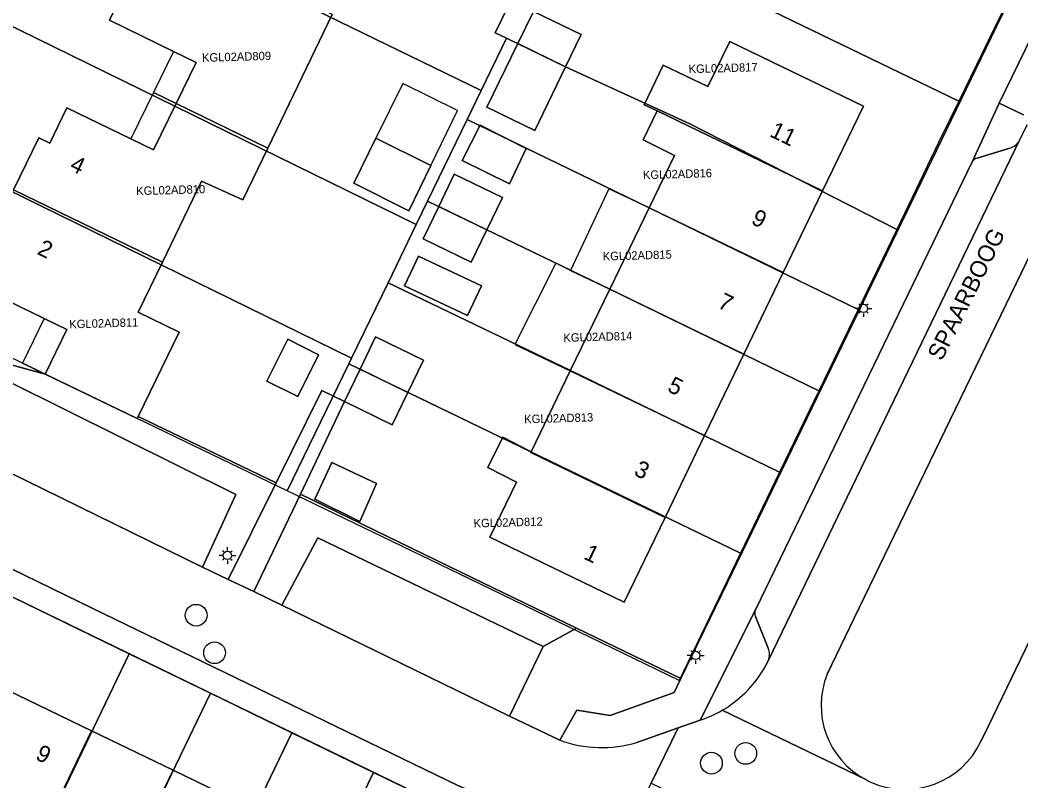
# Model space of a CAD drawing. Extents: x 124901 to 125496, y 515369 to 515789.
# Drawn here: x 125282.1 to 125341.9, y 515679.8 to 515725.2 of the extents above; entities that cross this region are included whole.
import ezdxf

# ---------------------------------------------------------------- set-up
doc = ezdxf.new("R2010")
doc.units = 0
for name, color, linetype in [('Gebouw', 7, 'Continuous'), ('Inrit', 7, 'Continuous'), ('Lichtmast', 7, 'Continuous'), ('Luifel', 7, 'Continuous'), ('Onbegroeid terrein', 7, 'Continuous'), ('Parkeren', 7, 'Continuous'), ('Perceelnummers', 7, 'Continuous'), ('Perceelsgrenzen', 7, 'Continuous'), ('Putten', 7, 'Continuous'), ('Scheiding', 7, 'Continuous'), ('Teksten', 7, 'Continuous'), ('Vegetatie', 7, 'Continuous'), ('Voetpad', 7, 'Continuous'), ('Wegen lokale weg', 7, 'Continuous')]:
    doc.layers.add(name, color=color, linetype=linetype)

msp = doc.modelspace()

# ---------------------------------------------------------------- linework, layer by layer
at = {"layer": 'Gebouw'}
for points in [[(125288.453, 515727.301), (125287.45, 515725.18), (125291.276, 515723.318), (125292.625, 515722.662), (125291.43, 515720.206), (125296.903, 515717.543), (125300.762, 515725.529), (125289.453, 515731.033), (125287.8, 515727.61)], [(125311.83, 515723.786), (125314.696, 515722.401), (125315.63, 515724.33), (125312.767, 515725.708)], [(125330.042, 515714.999), (125332.48, 515720.05), (125324.49, 515723.92), (125323.181, 515721.216), (125320.525, 515722.502), (125319.381, 515720.139), (125320.161, 515719.771)], [(125314.696, 515722.401), (125311.83, 515723.786), (125309.982, 515719.984), (125312.851, 515718.593)], [(125281.731, 515715.06), (125290.615, 515710.737), (125292.957, 515715.582), (125295.42, 515714.45), (125296.903, 515717.543), (125291.43, 515720.206), (125290.085, 515717.442), (125288.736, 515718.098), (125284.91, 515719.96), (125283.894, 515717.846), (125283.24, 515718.16)], [(125327.69, 515710.124), (125330.042, 515714.999), (125320.161, 515719.771), (125319.326, 515718.035), (125321.194, 515717.11), (125319.683, 515713.989)], [(125311.344, 515715.424), (125312.345, 515717.516), (125309.588, 515718.907), (125308.521, 515716.807)], [(125306.647, 515716.505), (125303.362, 515718.138), (125302.049, 515715.463), (125305.335, 515713.8)], [(125310.916, 515714.599), (125308.047, 515715.989), (125307.117, 515714.058), (125309.984, 515712.675)], [(125290.615, 515710.737), (125281.731, 515715.06), (125280.09, 515711.69), (125280.751, 515711.376), (125279.73, 515709.23), (125283.563, 515707.372), (125284.913, 515706.718), (125283.62, 515704.05), (125289.1, 515701.4), (125289.16, 515701.524), (125291.607, 515706.563), (125289.168, 515707.743)], [(125309.047, 515710.741), (125309.984, 515712.675), (125307.117, 515714.058), (125306.187, 515712.127)], [(125325.337, 515705.249), (125327.69, 515710.124), (125319.683, 515713.989), (125317.326, 515709.117)], [(125305.904, 515711.089), (125305.075, 515709.317), (125308.843, 515707.555), (125309.672, 515709.327)], [(125314.967, 515704.245), (125322.987, 515700.38), (125325.337, 515705.249), (125317.326, 515709.117)], [(125298.099, 515706.136), (125296.849, 515703.634), (125298.693, 515702.713), (125299.943, 515705.214)], [(125305.275, 515702.955), (125306.21, 515704.88), (125303.35, 515706.271), (125302.415, 515704.341)], [(125301.48, 515702.41), (125304.34, 515701.03), (125305.275, 515702.955), (125302.415, 515704.341)], [(125312.627, 515699.407), (125312.61, 515699.372), (125320.632, 515695.5), (125322.987, 515700.38), (125314.967, 515704.245)], [(125312.61, 515699.372), (125312.627, 515699.407), (125310.953, 515700.297), (125310.041, 515698.485), (125311.752, 515697.6), (125310.17, 515694.33), (125318.19, 515690.44), (125320.632, 515695.5)], [(125299.72, 515696.595), (125302.413, 515695.254), (125303.403, 515697.519), (125300.738, 515698.768)], [(125279.892, 515673.804), (125281.64, 515672.957), (125281.665, 515672.945), (125282.537, 515674.746), (125286.383, 515682.76), (125281.32, 515685.21), (125279.973, 515682.407), (125279.323, 515681.055), (125276.619, 515682.355), (125272.755, 515674.315), (125275.584, 515672.955), (125277.595, 515677.14), (125280.769, 515675.614)], [(125285.519, 515673.302), (125284.186, 515670.413), (125286.001, 515669.524), (125291.262, 515680.4), (125286.383, 515682.76), (125282.537, 515674.746)], [(125291.846, 515669.161), (125296.142, 515678.039), (125291.262, 515680.4), (125286.001, 515669.524), (125287.94, 515668.574), (125289.28, 515671.48), (125292.043, 515670.142), (125291.62, 515669.27)]]:
    msp.add_lwpolyline(points, close=True, dxfattribs=at)
at = {"layer": 'Inrit'}
msp.add_lwpolyline([(125343.967, 515723.53), (125342.528, 515724.238), (125340.583, 515720.223), (125342.036, 515719.534)], dxfattribs=at)
at = {"layer": 'Lichtmast'}
for p, q in [((125332.477, 515708.276), (125332.477, 515708.476)), ((125332.177, 515707.977), (125331.977, 515707.976)), ((125332.265, 515707.764), (125332.193, 515707.693)), ((125332.265, 515708.188), (125332.195, 515708.259)), ((125332.689, 515708.188), (125332.76, 515708.26)), ((125332.689, 515707.764), (125332.759, 515707.693)), ((125332.777, 515707.976), (125332.977, 515707.976)), ((125332.477, 515707.676), (125332.477, 515707.476)), ((125294.283, 515693.44), (125294.213, 515693.511)), ((125294.495, 515693.528), (125294.495, 515693.728)), ((125294.707, 515693.44), (125294.778, 515693.512)), ((125294.195, 515693.229), (125293.995, 515693.228)), ((125294.283, 515693.016), (125294.211, 515692.945)), ((125294.495, 515692.928), (125294.495, 515692.728)), ((125294.707, 515693.016), (125294.777, 515692.945)), ((125294.795, 515693.228), (125294.995, 515693.228)), ((125322.247, 515687.475), (125322.177, 515687.546)), ((125322.459, 515687.563), (125322.459, 515687.763)), ((125322.671, 515687.475), (125322.742, 515687.547)), ((125322.159, 515687.264), (125321.959, 515687.263)), ((125322.247, 515687.051), (125322.175, 515686.98)), ((125322.459, 515686.963), (125322.459, 515686.763)), ((125322.671, 515687.051), (125322.741, 515686.98)), ((125322.759, 515687.263), (125322.959, 515687.263))]:
    msp.add_line(p, q, dxfattribs=at)
for centre in [(125332.477, 515707.976), (125294.495, 515693.228), (125322.459, 515687.263)]:
    msp.add_circle(centre, 0.25, dxfattribs=at)
at = {"layer": 'Luifel'}
for points in [[(125291.43, 515720.206), (125292.625, 515722.662), (125291.276, 515723.318), (125290.081, 515720.862)], [(125290.081, 515720.862), (125288.736, 515718.098), (125290.085, 515717.442), (125291.43, 515720.206)], [(125304.967, 515721.411), (125303.362, 515718.138), (125306.647, 515716.505), (125308.239, 515719.784)], [(125317.326, 515709.117), (125319.683, 515713.989), (125317.273, 515715.118), (125314.991, 515710.244)], [(125314.991, 515710.244), (125314.112, 515710.669), (125311.652, 515705.832), (125314.967, 515704.245), (125317.326, 515709.117)], [(125284.913, 515706.718), (125283.563, 515707.372), (125282.27, 515704.704), (125283.62, 515704.05)]]:
    msp.add_lwpolyline(points, close=True, dxfattribs=at)
at = {"layer": 'Onbegroeid terrein'}
for points in [[(125300.762, 515725.529), (125296.903, 515717.543), (125295.42, 515714.45), (125292.957, 515715.582), (125290.615, 515710.737), (125289.168, 515707.743), (125291.607, 515706.563), (125289.16, 515701.524), (125297.412, 515697.573), (125300.139, 515703.079), (125301.48, 515702.41), (125298.863, 515696.882), (125309.131, 515691.887), (125315.353, 515688.883), (125321.576, 515685.879), (125324.335, 515691.583), (125340.408, 515724.765), (125346.002, 515736.243)], [(125281.731, 515715.06), (125283.24, 515718.16), (125283.894, 515717.846), (125284.91, 515719.96), (125288.736, 515718.098), (125290.085, 515717.442), (125291.43, 515720.206), (125292.625, 515722.662), (125291.276, 515723.318), (125287.45, 515725.18), (125288.453, 515727.301)], [(125281.222, 515704.699), (125283.62, 515704.05), (125284.913, 515706.718), (125283.563, 515707.372), (125279.73, 515709.23)], [(125281.32, 515685.21), (125286.383, 515682.76), (125291.262, 515680.4), (125296.142, 515678.039), (125301.02, 515675.678), (125306.08, 515673.23), (125304.642, 515670.258), (125307.35, 515668.9), (125311.128, 515676.442), (125275.477, 515693.742)]]:
    msp.add_lwpolyline(points, dxfattribs=at)
for points in [[(125311.83, 515723.786), (125312.767, 515725.708), (125315.63, 515724.33), (125314.696, 515722.401), (125312.851, 515718.593), (125309.982, 515719.984)], [(125332.48, 515720.05), (125330.042, 515714.999), (125327.69, 515710.124), (125325.337, 515705.249), (125322.987, 515700.38), (125320.632, 515695.5), (125318.19, 515690.44), (125310.17, 515694.33), (125311.752, 515697.6), (125310.041, 515698.485), (125310.953, 515700.297), (125312.627, 515699.407), (125314.967, 515704.245), (125317.326, 515709.117), (125319.683, 515713.989), (125321.194, 515717.11), (125319.326, 515718.035), (125320.161, 515719.771), (125319.381, 515720.139), (125320.525, 515722.502), (125323.181, 515721.216), (125324.49, 515723.92)], [(125312.345, 515717.516), (125311.344, 515715.424), (125308.521, 515716.807), (125309.588, 515718.907)], [(125303.362, 515718.138), (125306.647, 515716.505), (125305.335, 515713.8), (125302.049, 515715.463)], [(125308.047, 515715.989), (125310.916, 515714.599), (125309.984, 515712.675), (125309.047, 515710.741), (125306.187, 515712.127), (125307.117, 515714.058)], [(125305.904, 515711.089), (125309.672, 515709.327), (125308.843, 515707.555), (125305.075, 515709.317)], [(125298.099, 515706.136), (125299.943, 515705.214), (125298.693, 515702.713), (125296.849, 515703.634)], [(125301.48, 515702.41), (125302.415, 515704.341), (125303.35, 515706.271), (125306.21, 515704.88), (125305.275, 515702.955), (125304.34, 515701.03)], [(125299.72, 515696.595), (125300.738, 515698.768), (125303.403, 515697.519), (125302.413, 515695.254)]]:
    msp.add_lwpolyline(points, close=True, dxfattribs=at)
at = {"layer": 'Parkeren'}
for points in [[(125326.788, 515686.945), (125341.803, 515718.014)], [(125341.22, 515717.551), (125339.276, 515716.953)], [(125339, 515716.766), (125326.025, 515689.984)], [(125326.032, 515689.578), (125326.788, 515687.692)]]:
    msp.add_lwpolyline(points, dxfattribs=at)
for points in [[(125293.017, 515692.526), (125294.994, 515696.87), (125281.393, 515703.643), (125279.836, 515700.423), (125279.273, 515699.258)], [(125311.335, 515683.64), (125313.351, 515687.785), (125299.889, 515694.288), (125297.753, 515690.26)]]:
    msp.add_lwpolyline(points, close=True, dxfattribs=at)
for centre, radius, start, end in [((125340.98, 515718.452), 0.932, 284.92214, 331.98883), ((125339.377, 515716.507), 0.457, 102.73361, 145.50452), ((125326.545, 515689.79), 0.555, 159.51598, 202.45954), ((125325.933, 515687.319), 0.933, 336.40826, 23.59174)]:
    msp.add_arc(centre, radius, start, end, dxfattribs=at)
at = {"layer": 'Perceelsgrenzen'}
for points in [[(125273.267, 515709.056), (125277.174, 515717.127), (125281.038, 515725.109), (125284.871, 515733.051), (125288.88, 515741.36), (125289.394, 515742.417), (125291.305, 515746.353), (125297.742, 515760.474), (125298.15, 515760.28), (125322.355, 515749.172), (125344.52, 515739), (125346.795, 515737.956), (125340.276, 515724.697), (125338.174, 515720.359), (125336.97, 515717.875), (125334.47, 515712.696), (125332.165, 515707.919), (125329.819, 515703.059), (125327.473, 515698.198), (125325.136, 515693.355), (125321.468, 515685.754), (125308.957, 515691.825), (125298.065, 515697.077), (125289.1, 515701.4)], [(125322.355, 515749.172), (125344.52, 515739), (125346.795, 515737.956), (125340.276, 515724.697), (125338.174, 515720.359), (125314.143, 515731.981)], [(125284.871, 515733.051), (125288.88, 515741.36), (125289.394, 515742.417), (125313.524, 515730.704), (125310.487, 515724.436), (125311.161, 515724.109), (125309.647, 515720.985)], [(125281.038, 515725.109), (125284.871, 515733.051), (125309.647, 515720.985), (125308.807, 515719.251), (125306.451, 515714.387), (125305.768, 515712.977)], [(125338.174, 515720.359), (125336.97, 515717.875), (125334.47, 515712.696), (125322.106, 515718.995), (125314.694, 515722.397), (125311.161, 515724.109), (125310.487, 515724.436), (125313.524, 515730.704), (125314.143, 515731.981)], [(125277.174, 515717.127), (125281.038, 515725.109), (125305.768, 515712.977), (125304.088, 515709.51), (125301.907, 515705.007)], [(125332.165, 515707.919), (125319.682, 515713.986), (125308.807, 515719.251), (125309.647, 515720.985), (125311.161, 515724.109), (125314.694, 515722.397), (125322.106, 515718.995), (125334.47, 515712.696)], [(125329.819, 515703.059), (125317.332, 515709.129), (125306.451, 515714.387), (125308.807, 515719.251), (125319.682, 515713.986), (125332.165, 515707.919)], [(125298.065, 515697.077), (125289.1, 515701.4), (125273.267, 515709.056), (125277.174, 515717.127), (125301.907, 515705.007), (125301.745, 515704.673)], [(125327.473, 515698.198), (125314.982, 515704.273), (125304.088, 515709.51), (125305.768, 515712.977), (125306.451, 515714.387), (125317.332, 515709.129), (125329.819, 515703.059)], [(125325.136, 515693.355), (125301.745, 515704.673), (125301.907, 515705.007), (125304.088, 515709.51), (125314.982, 515704.273), (125327.473, 515698.198)], [(125298.065, 515697.077), (125301.745, 515704.673), (125325.136, 515693.355), (125321.468, 515685.754), (125308.957, 515691.825)], [(125280.943, 515691.09), (125288.63, 515687.36), (125279.166, 515667.702), (125277.115, 515663.463), (125277.094, 515663.418), (125269.325, 515667.288), (125271.605, 515672.027)], [(125288.63, 515687.36), (125293.496, 515684.998), (125282.637, 515662.48), (125282.303, 515661.808), (125281.955, 515661.106), (125280.006, 515662.062), (125277.115, 515663.463), (125279.166, 515667.702)], [(125293.496, 515684.998), (125298.346, 515682.645), (125292.277, 515670.029), (125292.043, 515670.142), (125291.62, 515669.27), (125291.859, 515669.153), (125287.156, 515659.45), (125282.303, 515661.808), (125282.637, 515662.48)], [(125303.218, 515680.28), (125296.69, 515666.816), (125292.004, 515657.094), (125287.156, 515659.45), (125291.859, 515669.153), (125291.62, 515669.27), (125292.043, 515670.142), (125292.277, 515670.029), (125298.346, 515682.645)], [(125299.801, 515653.305), (125292.004, 515657.094), (125296.69, 515666.816), (125303.218, 515680.28), (125311.128, 515676.442)]]:
    msp.add_lwpolyline(points, close=True, dxfattribs=at)
msp.add_lwpolyline([(125280.943, 515691.09), (125288.63, 515687.36), (125293.496, 515684.998), (125298.346, 515682.645), (125303.218, 515680.28), (125311.128, 515676.442), (125299.801, 515653.305), (125294.32, 515641.95), (125287.85, 515628.579), (125280.028, 515632.341)], dxfattribs=at)
at = {"layer": 'Putten'}
for centre in [(125292.63, 515689.66), (125293.73, 515687.42), (125325.45, 515681.41), (125323.4, 515680.83)]:
    msp.add_circle(centre, 0.65, dxfattribs=at)
at = {"layer": 'Scheiding'}
for points in [[(125289.16, 515701.524), (125297.412, 515697.573)], [(125298.863, 515696.882), (125309.131, 515691.887)], [(125309.131, 515691.887), (125315.353, 515688.883)], [(125315.353, 515688.883), (125321.576, 515685.879)]]:
    msp.add_lwpolyline(points, dxfattribs=at)
at = {"layer": 'Vegetatie'}
for points in [[(125358.216, 515743.813), (125331.923, 515689.475), (125331.391, 515688.375), (125330.314, 515686.149)], [(125339.496, 515682.127), (125339.945, 515683.057), (125364.289, 515733.531), (125367.338, 515739.874), (125367.453, 515740.294), (125367.556, 515740.718)], [(125342.036, 515719.534), (125340.583, 515720.223), (125339, 515716.766)], [(125341.803, 515718.014), (125342.238, 515718.904), (125342.259, 515718.948)], [(125339.276, 515716.953), (125341.22, 515717.551)], [(125326.025, 515689.984), (125322.727, 515683.392)], [(125326.788, 515687.692), (125326.032, 515689.578)], [(125326.486, 515686.376), (125326.788, 515686.945)]]:
    msp.add_lwpolyline(points, dxfattribs=at)
for points in [[(125281.393, 515703.643), (125294.994, 515696.87), (125293.017, 515692.526), (125294.55, 515691.793), (125297.412, 515697.573), (125289.16, 515701.524), (125289.1, 515701.4), (125283.62, 515704.05), (125281.222, 515704.699)], [(125296.065, 515691.068), (125297.753, 515690.26), (125299.889, 515694.288), (125313.351, 515687.785), (125315.353, 515688.883), (125309.131, 515691.887), (125298.863, 515696.882)], [(125313.351, 515687.785), (125311.335, 515683.64), (125314.34, 515682.195), (125315.366, 515683.99), (125317.348, 515683.674), (125321.172, 515685.045), (125321.576, 515685.879), (125315.353, 515688.883)]]:
    msp.add_lwpolyline(points, close=True, dxfattribs=at)
for centre, radius, start, end in [((125340.98, 515718.452), 0.932, 284.92214, 331.98883), ((125339.377, 515716.507), 0.457, 102.73361, 145.50452), ((125326.545, 515689.79), 0.555, 159.51598, 202.45954), ((125325.933, 515687.319), 0.933, 336.40826, 23.59174), ((125320.516, 515690.034), 7.002, 300.31242, 328.49941), ((125334.965, 515684.275), 5.015, 158.0579, 242.01048), ((125320.499, 515690.085), 7.054, 288.4161, 300.23012), ((125334.965, 515684.275), 5.014, 246.34268, 334.63693), ((125334.851, 515684.04), 4.753, 241.89529, 246.46273)]:
    msp.add_arc(centre, radius, start, end, dxfattribs=at)
at = {"layer": 'Voetpad'}
for points in [[(125354.493, 515752.637), (125346.389, 515736.034), (125346.002, 515736.243), (125340.408, 515724.765), (125324.335, 515691.583), (125321.576, 515685.879), (125321.172, 515685.045), (125317.348, 515683.674), (125315.366, 515683.99), (125314.34, 515682.195)], [(125318.946, 515682.058), (125321.415, 515682.929), (125322.727, 515683.392), (125326.025, 515689.984), (125339, 515716.766), (125340.583, 515720.223), (125342.528, 515724.238), (125344.157, 515727.434), (125348.335, 515736.052), (125355.812, 515751.718)], [(125275.477, 515693.742), (125311.128, 515676.442), (125312.439, 515675.713), (125314.996, 515674.474), (125314.471, 515675.49), (125313.028, 515676.907), (125312.238, 515677.59), (125310.593, 515678.492), (125308.252, 515679.489), (125286.416, 515690.072), (125267.006, 515699.536)]]:
    msp.add_lwpolyline(points, dxfattribs=at)
msp.add_lwpolyline([(125297.412, 515697.573), (125294.55, 515691.793), (125296.065, 515691.068), (125298.863, 515696.882), (125301.48, 515702.41), (125300.139, 515703.079)], close=True, dxfattribs=at)
msp.add_arc((125316.854, 515689.22), 7.461, 250.31011, 286.28251, dxfattribs=at)
at = {"layer": 'Wegen lokale weg'}
for points in [[(125330.314, 515686.149), (125331.391, 515688.375), (125331.923, 515689.475), (125358.216, 515743.813)], [(125352.752, 515701.581), (125353.065, 515702.249), (125357.171, 515710.736), (125357.517, 515711.434), (125357.539, 515711.48), (125361.368, 515719.419), (125361.374, 515719.431), (125361.65, 515720), (125365.787, 515728.554), (125366.132, 515729.254), (125368.456, 515734.122), (125368.458, 515734.126), (125370.869, 515739.087), (125367.556, 515740.718), (125367.453, 515740.294), (125367.338, 515739.874), (125364.289, 515733.531), (125339.945, 515683.057), (125339.496, 515682.127)], [(125342.238, 515718.904), (125341.803, 515718.014), (125326.788, 515686.945), (125326.486, 515686.376)], [(125267.006, 515699.536), (125286.416, 515690.072), (125308.252, 515679.489), (125310.593, 515678.492), (125312.238, 515677.59), (125313.028, 515676.907), (125314.471, 515675.49), (125314.996, 515674.474), (125315.276, 515673.932), (125315.491, 515672.783), (125315.477, 515671.471), (125315.218, 515670.208), (125319.81, 515679.635), (125321.415, 515682.929), (125318.946, 515682.058)], [(125297.753, 515690.26), (125296.065, 515691.068), (125294.55, 515691.793), (125293.017, 515692.526), (125279.273, 515699.258)], [(125314.34, 515682.195), (125311.335, 515683.64), (125297.753, 515690.26)], [(125324.05, 515683.99), (125332.612, 515679.847)], [(125332.612, 515679.847), (125324.05, 515683.99)], [(125322.727, 515683.392), (125321.415, 515682.929), (125319.81, 515679.635), (125332.436, 515673.526), (125333.166, 515673.175), (125335.784, 515671.876), (125337.516, 515671.042), (125339.912, 515669.887), (125341.537, 515669.098), (125348.401, 515665.695), (125352.666, 515663.576), (125361.944, 515659.087), (125365.205, 515657.531), (125368.071, 515656.163), (125370.197, 515655.148), (125377.898, 515651.479)]]:
    msp.add_lwpolyline(points, dxfattribs=at)
for centre, radius, start, end in [((125320.516, 515690.034), 7.002, 300.31242, 328.49941), ((125334.965, 515684.275), 5.015, 158.0579, 242.01048), ((125320.499, 515690.085), 7.054, 288.4161, 300.23012), ((125316.854, 515689.22), 7.461, 250.31011, 286.28251), ((125334.965, 515684.275), 5.014, 246.34268, 334.63693), ((125334.851, 515684.04), 4.753, 241.89529, 246.46273)]:
    msp.add_arc(centre, radius, start, end, dxfattribs=at)

# ---------------------------------------------------------------- texts
at = {"layer": 'Perceelnummers'}
for s, rotation, p in [('KGL02AD809', 1.63329, (125292.986, 515722.695)), ('KGL02AD817', 1.63363, (125322.043, 515722.02)), ('KGL02AD816', 1.6336, (125319.317, 515715.695)), ('KGL02AD810', 1.63324, (125289.053, 515714.739)), ('KGL02AD815', 1.63357, (125316.915, 515710.836)), ('KGL02AD811', 1.6332, (125285.061, 515706.783)), ('KGL02AD814', 1.63354, (125314.566, 515705.974)), ('KGL02AD813', 1.63351, (125312.224, 515701.114)), ('KGL02AD812', 1.63348, (125309.204, 515694.895))]:
    msp.add_text(s, height=0.5, rotation=rotation, dxfattribs=at).set_placement(p)
at = {"layer": 'Teksten'}
for s, rotation, p in [('11', 334.2, (125326.814, 515718.274)), ('4', 334, (125285.018, 515716.265)), ('9', 334.2, (125325.712, 515713.056)), ('SPAARBOOG', 63.5, (125337.154, 515704.789)), ('2', 334, (125283.079, 515711.245)), ('7', 334.2, (125323.712, 515708.056)), ('5', 334.2, (125320.712, 515703.056)), ('3', 334.2, (125318.712, 515698.056)), ('1', 334.1, (125315.712, 515693.057)), ('9', 334.2, (125282.976, 515681.087))]:
    msp.add_text(s, height=1, rotation=rotation, dxfattribs=at).set_placement(p)

doc.saveas('drawing.dxf')
